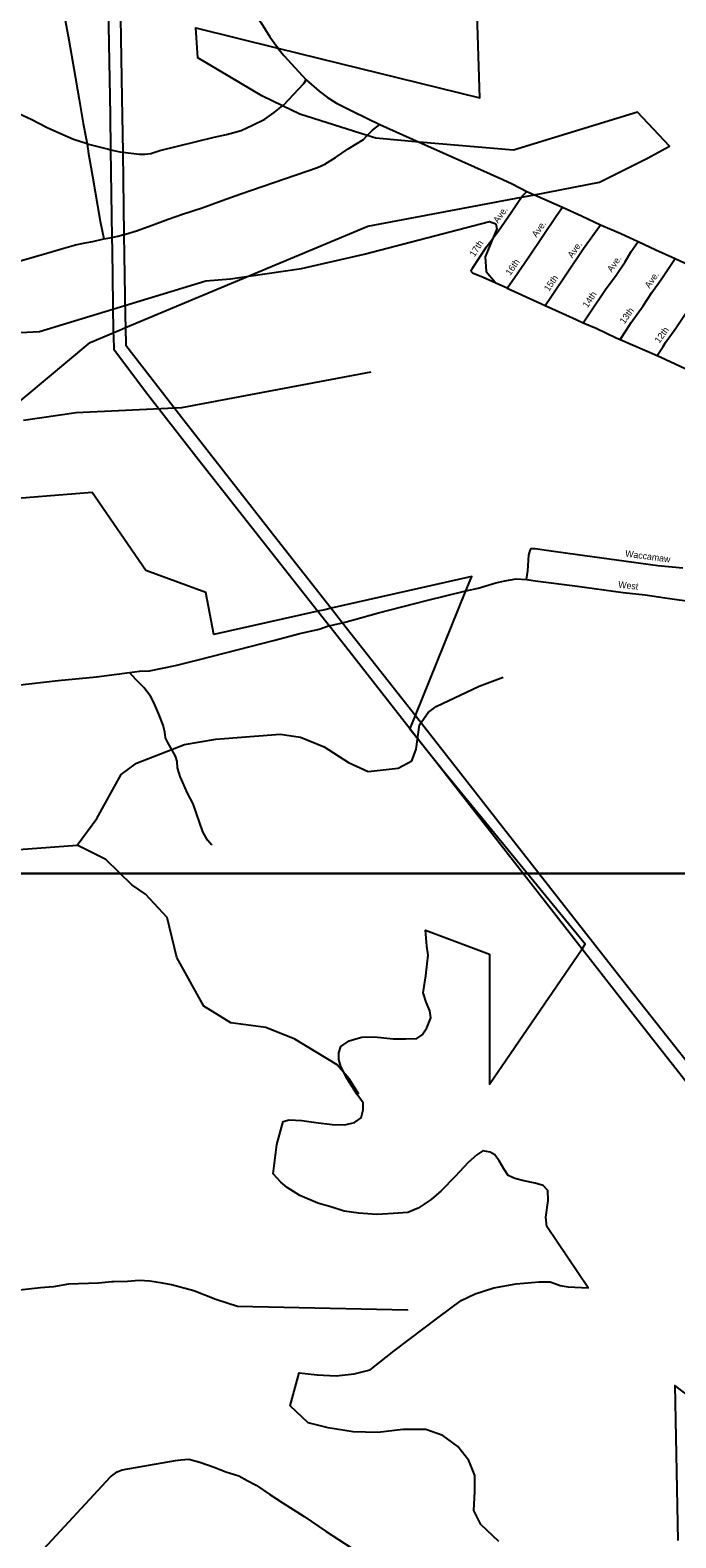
# Model space of a CAD drawing. Extents: x 2104537 to 2336408, y 34176 to 229611.
# Drawn here: x 2265424 to 2272785, y 87580 to 104750 of the extents above; entities that cross this region are included whole.
import ezdxf

# ---------------------------------------------------------------- set-up
doc = ezdxf.new("R2010")
doc.units = 0
for name, color, linetype in [('Exist Boundary Political City Limit New', 7, 'Continuous'), ('Exist Hydrographic Creek Single Shore', 7, 'Continuous'), ('Exist Hydrographic Misc Water Feature', 7, 'Continuous'), ('Exist Road Non-System Type 51', 7, 'Continuous'), ('Exist Road Non-System Type 51 Label', 7, 'Continuous'), ('Exist Utilities Electrical Transmission Line', 7, 'Continuous'), ('Map Preparation Boundary City Limit Buffer Line', 7, 'Continuous'), ('Map Preparation Inset Cut Line', 7, 'Continuous')]:
    doc.layers.add(name, color=color, linetype=linetype)

msp = doc.modelspace()

# ---------------------------------------------------------------- linework, layer by layer
at = {"layer": 'Exist Boundary Political City Limit New'}
for points in [[(2264877, 100168), (2266107, 101194), (2266372, 101304), (2266443, 101334), (2266512, 101363), (2269274, 102516), (2271025, 102848), (2271172, 102876), (2271916, 103017), (2272462, 103291), (2272713, 103427), (2272348, 103815), (2270936, 103382), (2269858, 103476), (2269364, 103519), (2269267, 103549), (2268499, 103792), (2268300, 103888), (2268066, 104001), (2267337, 104434), (2267314, 104776), (2268248, 104545), (2270549, 103978), (2270481, 106120)], [(2270584, 91986), (2270516, 91940), (2270419, 91855), (2270271, 91695), (2270111, 91530), (2269997, 91433), (2269849, 91336), (2269730, 91285), (2269564, 91273), (2269376, 91262), (2269171, 91279), (2269006, 91302), (2268863, 91347), (2268704, 91393), (2268498, 91478), (2268356, 91570), (2268282, 91632), (2268196, 91724), (2268236, 92060), (2268310, 92322), (2268378, 92339), (2268521, 92333), (2268681, 92311), (2268869, 92288), (2269011, 92282), (2269120, 92311), (2269199, 92362), (2269222, 92453), (2269222, 92533), (2269154, 92630), (2269040, 92806), (2268966, 92949), (2268943, 93029), (2268943, 93103), (2268966, 93177), (2269062, 93240), (2269137, 93262), (2269205, 93280), (2269348, 93285), (2269564, 93262), (2269707, 93262), (2269832, 93268), (2269895, 93308), (2269946, 93388), (2269992, 93502), (2269980, 93582), (2269940, 93679), (2269906, 93787), (2269935, 93981), (2269952, 94117), (2269963, 94214), (2269946, 94317), (2269930, 94502), (2270660, 94228), (2270660, 92748), (2271716, 94288), (2271753, 94342), (2270131, 96315), (2269752, 96788), (2269782, 96863), (2269816, 96946), (2270391, 98363), (2270458, 98527), (2268856, 98167), (2268783, 98150), (2268705, 98133), (2267520, 97866), (2267428, 98345), (2266745, 98596), (2266130, 99484), (2264991, 99393)], [(2270768, 87537), (2270563, 87730), (2270483, 87890), (2270494, 88106), (2270494, 88289), (2270426, 88460), (2270301, 88619), (2270130, 88745), (2269936, 88813), (2269674, 88813), (2269389, 88779), (2269106, 88787), (2268820, 88832), (2268592, 88889), (2268388, 89083), (2268490, 89459), (2268695, 89437), (2268912, 89425), (2269117, 89448), (2269299, 89494), (2269573, 89710), (2270086, 90098), (2270336, 90281), (2270496, 90360), (2270712, 90429), (2270963, 90474), (2271226, 90497), (2271351, 90497), (2271465, 90452), (2271556, 90440), (2271784, 90429), (2271316, 91124), (2271302, 91233), (2271331, 91421), (2271325, 91535), (2271274, 91592), (2271183, 91621), (2271052, 91644), (2270949, 91672), (2270875, 91706), (2270824, 91781), (2270772, 91872), (2270721, 91940), (2270670, 91974), (2270584, 91986)], [(2274472, 88027), (2272774, 89315), (2272808, 87548)]]:
    msp.add_lwpolyline(points, dxfattribs=at)
at = {"layer": 'Exist Hydrographic Creek Single Shore'}
for p, q in [((2270543, 97278), (2270816, 97381)), ((2265294, 95420), (2265961, 95470))]:
    msp.add_line(p, q, dxfattribs=at)
msp.add_lwpolyline([(2265961, 95470), (2266184, 95771), (2266462, 96274), (2266635, 96402), (2267184, 96614), (2267541, 96676), (2268274, 96731), (2268508, 96700), (2268775, 96587), (2269052, 96408), (2269278, 96308), (2269619, 96344), (2269776, 96430), (2269825, 96563), (2269864, 96838), (2269963, 96980), (2270053, 97048), (2270543, 97278)], dxfattribs=at)
at = {"layer": 'Exist Hydrographic Misc Water Feature'}
for points in [[(2265243, 101303), (2265531, 101320), (2267426, 101897), (2267709, 101918), (2268516, 102034), (2269231, 102197), (2270660, 102570), (2270734, 102545), (2270743, 102486), (2270613, 102170), (2270624, 102003), (2270725, 101880)], [(2265350, 100310), (2265949, 100394), (2267155, 100453), (2269310, 100857)], [(2269171, 92633), (2269061, 92809), (2268926, 92966), (2268440, 93260), (2268113, 93391), (2267714, 93445), (2267403, 93635), (2267098, 94188), (2266986, 94646), (2266741, 94910), (2266582, 95015), (2266288, 95306), (2265961, 95470)]]:
    msp.add_lwpolyline(points, dxfattribs=at)
at = {"layer": 'Exist Road Non-System Type 51'}
for p, q in [((2269411, 103677), (2269859, 103476)), ((2266342, 103388), (2266412, 103372)), ((2271086, 102914), (2271172, 102876)), ((2271172, 102876), (2271492, 102734)), ((2266357, 102390), (2266423, 102405)), ((2266423, 102405), (2266494, 102421)), ((2272150, 101227), (2272571, 101043)), ((2268836, 97967), (2268912, 97984))]:
    msp.add_line(p, q, dxfattribs=at)
for points in [[(2265582, 105947), (2265639, 105687), (2265688, 105479), (2265747, 105210), (2265813, 104926), (2265866, 104641), (2265921, 104313), (2265984, 103960), (2266029, 103688), (2266075, 103457)], [(2266835, 106044), (2266926, 105970), (2267275, 105667), (2267624, 105371), (2267856, 105115), (2267961, 104974), (2268058, 104833), (2268156, 104673), (2268235, 104562), (2268248, 104545)], [(2268248, 104545), (2268316, 104461), (2268570, 104185)], [(2268300, 103888), (2268311, 103897), (2268543, 104143), (2268570, 104185)], [(2268570, 104185), (2268721, 104057), (2268814, 103983), (2268917, 103920), (2269106, 103824), (2269411, 103677)], [(2266075, 103457), (2265918, 103505), (2265796, 103556), (2265619, 103637), (2265438, 103731), (2265296, 103798), (2265220, 103844), (2265175, 103864), (2265017, 103894), (2264930, 103905), (2264808, 103911), (2264638, 103925), (2264475, 103917), (2264401, 103906), (2264331, 103883), (2264164, 103801), (2264029, 103717), (2263866, 103627), (2263754, 103547)], [(2266480, 103360), (2266666, 103336), (2266730, 103337), (2266802, 103347), (2266904, 103380), (2267522, 103530), (2267664, 103561), (2267829, 103609), (2267961, 103668), (2268101, 103735), (2268206, 103812), (2268300, 103888)], [(2266494, 102421), (2266510, 102425), (2266638, 102466), (2266815, 102530), (2266999, 102599), (2267162, 102655), (2267386, 102725), (2267613, 102811), (2267828, 102887), (2268699, 103184), (2268783, 103223), (2268904, 103300), (2269048, 103397), (2269223, 103503), (2269267, 103549)], [(2269267, 103549), (2269328, 103612), (2269411, 103677)], [(2266075, 103457), (2266165, 103431), (2266319, 103393), (2266342, 103388)], [(2266075, 103457), (2266088, 103343), (2266134, 103087), (2266223, 102574), (2266263, 102373)], [(2266412, 103372), (2266448, 103364), (2266480, 103360)], [(2269859, 103476), (2270022, 103402), (2270813, 103051), (2270921, 103000), (2271086, 102914)], [(2271025, 102848), (2271039, 102867), (2271086, 102914)], [(2270861, 101811), (2270563, 101943), (2270474, 101980), (2270454, 101996), (2270452, 102018), (2270468, 102040), (2270626, 102282), (2270762, 102465), (2270908, 102674), (2270983, 102789), (2271025, 102848)], [(2270861, 101811), (2270949, 101938), (2271101, 102156), (2271427, 102643), (2271492, 102734)], [(2271492, 102734), (2271709, 102637), (2271925, 102533)], [(2271294, 101616), (2271366, 101722), (2271734, 102264), (2271925, 102533)], [(2271925, 102533), (2272158, 102435), (2272355, 102343)], [(2263349, 101317), (2263441, 101336), (2263515, 101345), (2263651, 101367), (2263791, 101383), (2263998, 101435), (2264115, 101473), (2264193, 101510), (2264317, 101597), (2264361, 101640), (2264575, 101780), (2264629, 101821), (2264801, 101929), (2264940, 101997), (2265034, 102030), (2265238, 102096), (2265327, 102126), (2265614, 102209), (2265808, 102269), (2265941, 102306), (2266051, 102329), (2266139, 102343), (2266263, 102373)], [(2266263, 102373), (2266356, 102389), (2266357, 102390)], [(2271729, 101418), (2271804, 101530), (2271982, 101796), (2272103, 101961), (2272206, 102110), (2272275, 102230), (2272355, 102343)], [(2272355, 102343), (2272558, 102247), (2272777, 102149)], [(2272150, 101227), (2272222, 101337), (2272276, 101421), (2272412, 101612), (2272511, 101763), (2272617, 101912), (2272777, 102149)], [(2272777, 102149), (2272984, 102053), (2273197, 101961)], [(2272571, 101043), (2272640, 101149), (2272668, 101192), (2272786, 101357), (2272907, 101538), (2273197, 101961)], [(2270861, 101811), (2271206, 101657), (2271294, 101616)], [(2271294, 101616), (2271647, 101453), (2271729, 101418)], [(2271729, 101418), (2271878, 101355), (2272103, 101247), (2272150, 101227)], [(2272571, 101043), (2272615, 101024), (2272997, 100846)], [(2271082, 98494), (2271097, 98592), (2271110, 98772), (2271123, 98823), (2271137, 98845), (2271183, 98847), (2271339, 98826), (2271555, 98793), (2272581, 98655), (2272865, 98626)], [(2270391, 98363), (2270533, 98397), (2270733, 98455), (2270836, 98478), (2270966, 98501), (2271082, 98494)], [(2271082, 98494), (2271211, 98473), (2271635, 98421), (2272184, 98346), (2272434, 98318), (2272662, 98284), (2273011, 98237), (2273055, 98222), (2273111, 98191), (2274246, 96971), (2274590, 96592), (2274666, 96527), (2274759, 96489), (2274869, 96470), (2274991, 96472), (2275389, 96511), (2275638, 96529), (2275832, 96551), (2276024, 96567)], [(2268986, 98002), (2269110, 98034), (2269394, 98115), (2269944, 98256), (2270391, 98363)], [(2266558, 97435), (2266670, 97451), (2266785, 97454), (2267083, 97516), (2267356, 97581), (2267931, 97732), (2268200, 97798), (2268498, 97877), (2268719, 97927), (2268813, 97962), (2268836, 97967)], [(2268912, 97984), (2268917, 97985), (2268986, 98002)], [(2262510, 96864), (2262569, 96908), (2262629, 96938), (2262692, 96975), (2262726, 96990), (2262923, 97018), (2263241, 97058), (2263516, 97085), (2264233, 97172), (2264544, 97204), (2264634, 97217), (2264702, 97222), (2265030, 97258), (2265278, 97290), (2265745, 97344), (2266180, 97384), (2266558, 97435)], [(2267494, 95470), (2267445, 95524), (2267394, 95619), (2267283, 95938), (2267222, 96053), (2267136, 96252), (2267105, 96349), (2267101, 96420), (2267082, 96482), (2266995, 96637), (2266969, 96689), (2266960, 96755), (2266941, 96835), (2266890, 96959), (2266833, 97092), (2266796, 97164), (2266719, 97265), (2266632, 97350), (2266558, 97435)], [(2266356, 90494), (2266202, 90481), (2265862, 90468), (2265690, 90439), (2265541, 90428), (2265337, 90403), (2264671, 90352), (2264619, 90354), (2264575, 90345), (2264541, 90345), (2264399, 90306), (2264369, 90306), (2264315, 90311), (2263833, 90335)], [(2269730, 90175), (2269726, 90173), (2267789, 90214), (2267682, 90247), (2267541, 90295), (2267289, 90394), (2267034, 90463), (2266934, 90481), (2266789, 90502), (2266669, 90510), (2266535, 90499), (2266375, 90496), (2266356, 90494)], [(2265484, 87353), (2266342, 88273), (2266417, 88331), (2266472, 88356), (2267081, 88462), (2267142, 88469), (2267234, 88475), (2267357, 88441), (2267522, 88384), (2267657, 88331), (2267802, 88285), (2267899, 88234)], [(2267899, 88234), (2268000, 88181), (2268156, 88072), (2268310, 87973), (2268549, 87824), (2268798, 87653), (2270204, 86743), (2270340, 86672), (2270506, 86641), (2272331, 86420)]]:
    msp.add_lwpolyline(points, dxfattribs=at)
at = {"layer": 'Exist Utilities Electrical Transmission Line'}
for p, q in [((2266342, 103388), (2266357, 102390)), ((2266480, 103360), (2266494, 102421)), ((2268705, 98133), (2268836, 97967)), ((2268857, 98167), (2268986, 98002)), ((2269755, 96795), (2270131, 96315))]:
    msp.add_line(p, q, dxfattribs=at)
for points in [[(2266295, 106017), (2266336, 103785), (2266342, 103388)], [(2266436, 106024), (2266470, 103978), (2266480, 103360)], [(2266357, 102390), (2266359, 102248), (2266372, 101304)], [(2266494, 102421), (2266509, 101489), (2266512, 101363)], [(2266372, 101304), (2266373, 101260), (2266377, 101117), (2266741, 100634), (2267339, 99865), (2268226, 98739), (2268705, 98133)], [(2266512, 101363), (2266517, 101163), (2267180, 100303), (2268242, 98948), (2268857, 98167)], [(2268836, 97967), (2269102, 97630), (2269755, 96795)], [(2268986, 98002), (2269507, 97341), (2269816, 96946)], [(2269816, 96946), (2270823, 95659), (2272241, 93853), (2273406, 92383), (2273471, 92298)], [(2270131, 96315), (2270143, 96300), (2271298, 94822), (2271716, 94288)], [(2271716, 94288), (2272300, 93544), (2273166, 92444), (2273281, 92296)]]:
    msp.add_lwpolyline(points, dxfattribs=at)
at = {"layer": 'Map Preparation Boundary City Limit Buffer Line'}
for points in [[(2264877, 100168), (2266107, 101194), (2266372, 101304), (2266443, 101334), (2266512, 101363), (2269274, 102516), (2271025, 102848), (2271172, 102876), (2271916, 103017), (2272462, 103291), (2272713, 103427), (2272348, 103815), (2270936, 103382), (2269858, 103476), (2269364, 103519), (2269267, 103549), (2268499, 103792), (2268300, 103888), (2268066, 104001), (2267337, 104434), (2267314, 104776), (2268248, 104545), (2270549, 103978), (2270481, 106120)], [(2270584, 91986), (2270516, 91940), (2270419, 91855), (2270271, 91695), (2270111, 91530), (2269997, 91433), (2269849, 91336), (2269730, 91285), (2269564, 91273), (2269376, 91262), (2269171, 91279), (2269006, 91302), (2268863, 91347), (2268704, 91393), (2268498, 91478), (2268356, 91570), (2268282, 91632), (2268196, 91724), (2268236, 92060), (2268310, 92322), (2268378, 92339), (2268521, 92333), (2268681, 92311), (2268869, 92288), (2269011, 92282), (2269120, 92311), (2269199, 92362), (2269222, 92453), (2269222, 92533), (2269154, 92630), (2269040, 92806), (2268966, 92949), (2268943, 93029), (2268943, 93103), (2268966, 93177), (2269062, 93240), (2269137, 93262), (2269205, 93280), (2269348, 93285), (2269564, 93262), (2269707, 93262), (2269832, 93268), (2269895, 93308), (2269946, 93388), (2269992, 93502), (2269980, 93582), (2269940, 93679), (2269906, 93787), (2269935, 93981), (2269952, 94117), (2269963, 94214), (2269946, 94317), (2269930, 94502), (2270660, 94228), (2270660, 92748), (2271716, 94288), (2271753, 94342), (2270131, 96315), (2269752, 96788), (2269782, 96863), (2269816, 96946), (2270391, 98363), (2270458, 98527), (2268856, 98167), (2268783, 98150), (2268705, 98133), (2267520, 97866), (2267428, 98345), (2266745, 98596), (2266130, 99484), (2264991, 99393)], [(2270768, 87537), (2270563, 87730), (2270483, 87890), (2270494, 88106), (2270494, 88289), (2270426, 88460), (2270301, 88619), (2270130, 88745), (2269936, 88813), (2269674, 88813), (2269389, 88779), (2269106, 88787), (2268820, 88832), (2268592, 88889), (2268388, 89083), (2268490, 89459), (2268695, 89437), (2268912, 89425), (2269117, 89448), (2269299, 89494), (2269573, 89710), (2270086, 90098), (2270336, 90281), (2270496, 90360), (2270712, 90429), (2270963, 90474), (2271226, 90497), (2271351, 90497), (2271465, 90452), (2271556, 90440), (2271784, 90429), (2271316, 91124), (2271302, 91233), (2271331, 91421), (2271325, 91535), (2271274, 91592), (2271183, 91621), (2271052, 91644), (2270949, 91672), (2270875, 91706), (2270824, 91781), (2270772, 91872), (2270721, 91940), (2270670, 91974), (2270584, 91986)], [(2274472, 88027), (2272774, 89315), (2272808, 87548)]]:
    msp.add_lwpolyline(points, dxfattribs=at)
at = {"layer": 'Map Preparation Inset Cut Line'}
for points in [[(2259069, 139141), (2259069, 100213), (2262949, 100213), (2262949, 95147), (2307383, 95147), (2307383, 139141)], [(2319544, 95147), (2262949, 95147), (2262949, 70118), (2244094, 70118), (2244094, 50898), (2300689, 50898), (2300689, 65052), (2319544, 65052)]]:
    msp.add_lwpolyline(points, close=True, dxfattribs=at)

# ---------------------------------------------------------------- texts
at = {"layer": 'Exist Road Non-System Type 51 Label'}
for s, rotation, p in [('Ave.', 55.0011, (2270758, 102545)), ('Ave.', 55.0011, (2271197, 102384)), ('17th', 56.8149, (2270489, 102162)), ('Ave.', 55.0011, (2271605, 102148)), ('16th', 55.1913, (2270898, 101951)), ('Ave.', 55.0011, (2272055, 101987)), ('15th', 55.852, (2271338, 101768)), ('Ave.', 55.0011, (2272484, 101804)), ('14th', 56.1188, (2271779, 101581)), ('13th', 54.5399, (2272199, 101398)), ('12th', 54.2834, (2272597, 101178)), ('Waccamaw', 352.3799, (2272204, 98755)), ('West', 353.6689, (2272125, 98402))]:
    msp.add_text(s, height=75, rotation=rotation, dxfattribs=at).set_placement(p)

doc.saveas('drawing.dxf')
